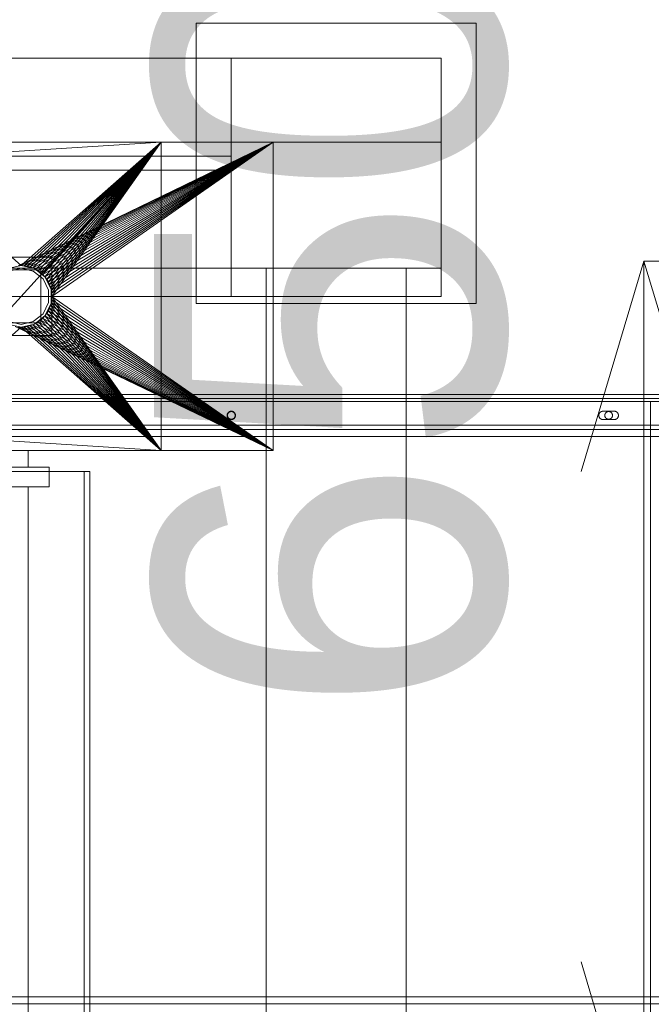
# Model space of a CAD drawing. Header units: millimetres. Extents: x -2233 to 61924, y -68080 to 6847.
# Tile 637 of 656: x 25649 to 26100, y -18185 to -17482. Entities that reach past the tile are written whole.
import ezdxf

# ---------------------------------------------------------------- set-up
doc = ezdxf.new("R2010")
doc.units = ezdxf.units.MM
for name, color, linetype, lineweight in [('COTAS_P', 1, 'Continuous', 0), ('superior_briquetadora', 7, 'Continuous', 0), ('superior_C05', 7, 'Continuous', 0)]:
    doc.layers.add(name, color=color, linetype=linetype, lineweight=lineweight)
doc.dimstyles.new('R19_100', dxfattribs={"dimtxt": 250, "dimasz": 150, "dimexe": 150, "dimexo": 80, "dimgap": 100, "dimtad": 1, "dimtih": 1, "dimtoh": 1, "dimdsep": 46, "dimcen": 0.09, "dimadec": 0, "dimazin": 0, "dimtfac": 1, "dimtdec": 4, "dimtofl": 0, "dimtmove": 0, "dimatfit": 3, "dimfxl": 1, "dimtolj": 1, "dimtzin": 0, "dimarcsym": 0})

# ---------------------------------------------------------------- blocks, each defined once
blk = doc.blocks.new('DIM_R28_34')
at = {"layer": 'COTAS_P'}
for p, q in [((24250.07, -17080), (24400.07, -17035)), ((26750.07, -17080), (26600.07, -17035)), ((24250.07, -17980), (24250.07, -17080)), ((24250.07, -17080), (26750.07, -17080)), ((24250.07, -17080), (24400.07, -17125)), ((26750.07, -17080), (26600.07, -17125)), ((26750.07, -17980), (26750.07, -17080))]:
    blk.add_line(p, q, dxfattribs=at)
blk.add_text('2500 P', height=250, dxfattribs=at).set_placement((25500.07, -16980))
blk = doc.blocks.new('DIM_R28_47')
at = {"layer": 'COTAS_P'}
for p, q in [((26095.07, -17655), (26050.07, -17805)), ((26795.07, -17655), (26095.07, -17655)), ((26095.07, -18305), (26095.07, -17655)), ((26095.07, -17655), (26140.07, -17805)), ((26095.07, -18305), (26050.07, -18155)), ((26095.07, -18305), (26140.07, -18155)), ((26795.07, -18305), (26095.07, -18305))]:
    blk.add_line(p, q, dxfattribs=at)
blk.add_text('650 P', height=250, rotation=90, dxfattribs=at).set_placement((25995.07, -17980))

msp = doc.modelspace()

# ---------------------------------------------------------------- linework, layer by layer
at = {"layer": 'superior_briquetadora'}
for p, q in [((25775.067, -17685), (25775.067, -17485)), ((25775.067, -17485), (25975.067, -17485)), ((25975.067, -17685), (25975.067, -17485)), ((23750.067, -17510), (25950.067, -17510)), ((23900.067, -17510), (25800.067, -17510)), ((25800.067, -17660), (25800.067, -17510)), ((25800.067, -17510), (25950.067, -17510)), ((25950.067, -17660), (25950.067, -17510)), ((25950.067, -17570), (25950.067, -17510)), ((25950.067, -17680), (25950.067, -17510)), ((23750.067, -17570), (25950.067, -17570)), ((23870.067, -17570), (25830.067, -17570)), ((25746.067, -17570), (24243.401, -17570)), ((25350.067, -17570), (25830.067, -17570)), ((25746.067, -17570), (25470.067, -17570)), ((25750.067, -17570), (25550.067, -17570)), ((25550.067, -17570), (25650.067, -17658)), ((25550.067, -17570), (25770.898, -17570)), ((25550.067, -17570), (25830.067, -17570)), ((25550.067, -17790), (25750.067, -17570)), ((25750.067, -17570), (25561.091, -17778)), ((25750.067, -17570), (25561.091, -17582)), ((25830.067, -17570), (25647.911, -17658.106)), ((25650.067, -17658), (25750.067, -17570)), ((25830.067, -17570), (25650.067, -17658)), ((25652.224, -17658.106), (25750.067, -17570)), ((25830.067, -17570), (25652.224, -17658.106)), ((25654.359, -17658.423), (25750.067, -17570)), ((25830.067, -17570), (25654.359, -17658.423)), ((25656.454, -17658.947), (25750.067, -17570)), ((25830.067, -17570), (25656.454, -17658.947)), ((25658.487, -17659.675), (25750.067, -17570)), ((25830.067, -17570), (25658.487, -17659.675)), ((25660.438, -17660.598), (25750.067, -17570)), ((25830.067, -17570), (25660.438, -17660.598)), ((25662.29, -17661.708), (25750.067, -17570)), ((25830.067, -17570), (25662.29, -17661.708)), ((25664.024, -17662.994), (25750.067, -17570)), ((25830.067, -17570), (25664.024, -17662.994)), ((25665.624, -17664.444), (25750.067, -17570)), ((25830.067, -17570), (25665.624, -17664.444)), ((25667.074, -17666.043), (25750.067, -17570)), ((25830.067, -17570), (25667.074, -17666.043)), ((25668.36, -17667.777), (25750.067, -17570)), ((25830.067, -17570), (25668.36, -17667.777)), ((25669.47, -17669.629), (25750.067, -17570)), ((25830.067, -17570), (25669.47, -17669.629)), ((25670.393, -17671.581), (25750.067, -17570)), ((25830.067, -17570), (25670.393, -17671.581)), ((25671.12, -17673.614), (25750.067, -17570)), ((25830.067, -17570), (25671.12, -17673.614)), ((25671.645, -17675.708), (25750.067, -17570)), ((25830.067, -17570), (25671.645, -17675.708)), ((25671.962, -17677.844), (25750.067, -17570)), ((25830.067, -17570), (25671.962, -17677.844)), ((25750.067, -17570), (25672.067, -17680)), ((25830.067, -17570), (25672.067, -17680)), ((25770.898, -17570), (25746.067, -17570)), ((25750.067, -17790), (25750.067, -17570)), ((25750.067, -17570), (25813.162, -17570)), ((25750.067, -17570), (25819.673, -17570)), ((25750.067, -17570), (25820.656, -17570)), ((25830.067, -17570), (25750.067, -17570)), ((25813.162, -17570), (25770.898, -17570)), ((25819.673, -17570), (25813.162, -17570)), ((25820.656, -17570), (25819.673, -17570)), ((25830.067, -17570), (25820.656, -17570)), ((25830.067, -17583.45), (25830.067, -17570)), ((25830.067, -17570), (25830.067, -17790)), ((25950.067, -17680), (25950.067, -17570)), ((23900.067, -17580), (25800.067, -17580)), ((25800.067, -17590), (25800.067, -17580)), ((25830.067, -17790), (25830.067, -17583.45)), ((23900.067, -17590), (25800.067, -17590)), ((25672.067, -17652), (25628.067, -17652)), ((25672.067, -17708), (25672.067, -17652)), ((23900.067, -17660), (25800.067, -17660)), ((25664.067, -17661), (25636.067, -17661)), ((25650.067, -17658), (25640.522, -17660.179)), ((25650.067, -17660), (25641.39, -17661.981)), ((25650.067, -17658), (25647.911, -17658.106)), ((25659.613, -17660.179), (25650.067, -17658)), ((25652.224, -17658.106), (25650.067, -17658)), ((25658.745, -17661.981), (25650.067, -17660)), ((25654.359, -17658.423), (25652.224, -17658.106)), ((25656.454, -17658.947), (25654.359, -17658.423)), ((25658.487, -17659.675), (25656.454, -17658.947)), ((25660.438, -17660.598), (25658.487, -17659.675)), ((25665.704, -17667.53), (25658.745, -17661.981)), ((25667.268, -17666.283), (25659.613, -17660.179)), ((25662.29, -17661.708), (25660.438, -17660.598)), ((25664.024, -17662.994), (25662.29, -17661.708)), ((25665.624, -17664.444), (25664.024, -17662.994)), ((25664.067, -17699), (25664.067, -17661)), ((25800.067, -17660), (25950.067, -17660)), ((25800.067, -17680), (25800.067, -17660)), ((25825.067, -18720.639), (25825.067, -17660)), ((25825.067, -17660), (25925.067, -17660)), ((25825.067, -18674.804), (25825.067, -17660)), ((25925.067, -18720.639), (25925.067, -17660)), ((25925.067, -18674.804), (25925.067, -17660)), ((25950.067, -17680), (25950.067, -17660)), ((25667.074, -17666.043), (25665.624, -17664.444)), ((25669.566, -17675.55), (25665.704, -17667.53)), ((25668.36, -17667.777), (25667.074, -17666.043)), ((25671.516, -17675.105), (25667.268, -17666.283)), ((25669.47, -17669.629), (25668.36, -17667.777)), ((25670.393, -17671.581), (25669.47, -17669.629)), ((25669.566, -17684.45), (25669.566, -17675.55)), ((25671.12, -17673.614), (25670.393, -17671.581)), ((25671.645, -17675.708), (25671.12, -17673.614)), ((25671.516, -17684.895), (25671.516, -17675.105)), ((25671.962, -17677.844), (25671.645, -17675.708)), ((25672.067, -17680), (25671.962, -17677.844)), ((25950.067, -17680), (23750.067, -17680)), ((24150.067, -17680), (25950.067, -17680)), ((24150.067, -17680), (25800.067, -17680)), ((25665.704, -17692.47), (25669.566, -17684.45)), ((25667.268, -17693.717), (25671.516, -17684.895)), ((25671.645, -17684.292), (25671.12, -17686.386)), ((25671.645, -17684.292), (25671.962, -17682.156)), ((25671.645, -17684.292), (25750.067, -17790)), ((25830.067, -17790), (25671.645, -17684.292)), ((25672.067, -17680), (25671.962, -17682.156)), ((25671.962, -17682.156), (25750.067, -17790)), ((25830.067, -17790), (25671.962, -17682.156)), ((25672.067, -17680), (25750.067, -17790)), ((25672.067, -17680), (25830.067, -17790)), ((25775.067, -17685), (25975.067, -17685)), ((25800.067, -17680), (25950.067, -17680)), ((25667.074, -17693.957), (25668.36, -17692.223)), ((25668.36, -17692.223), (25669.47, -17690.371)), ((25668.36, -17692.223), (25750.067, -17790)), ((25830.067, -17790), (25668.36, -17692.223)), ((25670.393, -17688.419), (25669.47, -17690.371)), ((25669.47, -17690.371), (25750.067, -17790)), ((25830.067, -17790), (25669.47, -17690.371)), ((25670.393, -17688.419), (25671.12, -17686.386)), ((25670.393, -17688.419), (25750.067, -17790)), ((25830.067, -17790), (25670.393, -17688.419)), ((25671.12, -17686.386), (25750.067, -17790)), ((25830.067, -17790), (25671.12, -17686.386)), ((25636.067, -17699), (25664.067, -17699)), ((25641.39, -17698.019), (25650.067, -17700)), ((25650.067, -17700), (25658.745, -17698.019)), ((25658.487, -17700.325), (25660.438, -17699.402)), ((25658.745, -17698.019), (25665.704, -17692.47)), ((25659.613, -17699.821), (25667.268, -17693.717)), ((25662.29, -17698.292), (25660.438, -17699.402)), ((25660.438, -17699.402), (25750.067, -17790)), ((25660.438, -17699.402), (25830.067, -17790)), ((25664.024, -17697.006), (25662.29, -17698.292)), ((25662.29, -17698.292), (25750.067, -17790)), ((25662.29, -17698.292), (25830.067, -17790)), ((25664.024, -17697.006), (25665.624, -17695.556)), ((25664.024, -17697.006), (25750.067, -17790)), ((25664.024, -17697.006), (25830.067, -17790)), ((25667.074, -17693.957), (25665.624, -17695.556)), ((25665.624, -17695.556), (25750.067, -17790)), ((25830.067, -17790), (25665.624, -17695.556)), ((25667.074, -17693.957), (25750.067, -17790)), ((25830.067, -17790), (25667.074, -17693.957)), ((25650.067, -17702), (25550.067, -17790)), ((25640.522, -17699.821), (25650.067, -17702)), ((25645.775, -17701.577), (25830.067, -17790)), ((25647.911, -17701.894), (25650.067, -17702)), ((25647.911, -17701.894), (25830.067, -17790)), ((25650.067, -17702), (25659.613, -17699.821)), ((25650.067, -17702), (25652.224, -17701.894)), ((25650.067, -17702), (25750.067, -17790)), ((25650.067, -17702), (25830.067, -17790)), ((25652.224, -17701.894), (25654.359, -17701.577)), ((25652.224, -17701.894), (25750.067, -17790)), ((25652.224, -17701.894), (25830.067, -17790)), ((25654.359, -17701.577), (25656.454, -17701.053)), ((25654.359, -17701.577), (25750.067, -17790)), ((25654.359, -17701.577), (25830.067, -17790)), ((25656.454, -17701.053), (25658.487, -17700.325)), ((25656.454, -17701.053), (25750.067, -17790)), ((25656.454, -17701.053), (25830.067, -17790)), ((25658.487, -17700.325), (25750.067, -17790)), ((25658.487, -17700.325), (25830.067, -17790)), ((25628.067, -17708), (25672.067, -17708)), ((25750.067, -17790), (25561.091, -17778)), ((25830.067, -17790), (23870.067, -17790)), ((25830.067, -17790), (25350.067, -17790)), ((25456.734, -17790), (25746.067, -17790)), ((25470.067, -17790), (25746.067, -17790)), ((25550.067, -17790), (25750.067, -17790)), ((25550.067, -17790), (25770.898, -17790)), ((25830.067, -17790), (25550.067, -17790)), ((25645.655, -17790), (25652.592, -17790)), ((25652.592, -17790), (25655.067, -17790)), ((25655.067, -17790), (25655.067, -17802)), ((25746.067, -17790), (25770.898, -17790)), ((25750.067, -17790), (25813.162, -17790)), ((25819.673, -17790), (25750.067, -17790)), ((25820.656, -17790), (25750.067, -17790)), ((25830.067, -17790), (25750.067, -17790)), ((25770.898, -17790), (25813.162, -17790)), ((25813.162, -17790), (25819.673, -17790)), ((25819.673, -17790), (25820.656, -17790)), ((25820.656, -17790), (25830.067, -17790)), ((25670.067, -17802), (25590.067, -17802)), ((25652.592, -17802), (25645.655, -17802)), ((25655.067, -17802), (25652.592, -17802)), ((25670.067, -17816), (25670.067, -17802)), ((25605.067, -17805), (25695.067, -17805)), ((25699.067, -17805), (25609.067, -17805)), ((25695.067, -17805), (25695.067, -18195)), ((25695.067, -17805), (25699.067, -17805)), ((25699.067, -17805), (25699.067, -18195)), ((25670.067, -17816), (25590.067, -17816)), ((25645.655, -17816), (25652.592, -17816)), ((25652.592, -17816), (25655.067, -17816)), ((25655.067, -17816), (25655.067, -18194))]:
    msp.add_line(p, q, dxfattribs=at)
at = {"layer": 'superior_C05'}
for p, q in [((24300.067, -17755), (26700.067, -17755)), ((24310.067, -17750), (26690.067, -17750)), ((24310.067, -17753), (26690.067, -17753)), ((24310.067, -17755), (26690.067, -17755)), ((25500.567, -17755), (26099.817, -17755)), ((26099.817, -18205), (26099.817, -17755)), ((25798.322, -17762.655), (25798.207, -17762.751)), ((25798.441, -17762.564), (25798.322, -17762.655)), ((25798.565, -17762.48), (25798.441, -17762.564)), ((25798.692, -17762.402), (25798.565, -17762.48)), ((25798.7, -17762.69), (25798.587, -17762.767)), ((25798.824, -17762.33), (25798.692, -17762.402)), ((25798.817, -17762.618), (25798.7, -17762.69)), ((25798.938, -17762.553), (25798.817, -17762.618)), ((25798.959, -17762.265), (25798.824, -17762.33)), ((25799.061, -17762.493), (25798.938, -17762.553)), ((25799.096, -17762.207), (25798.959, -17762.265)), ((25799.188, -17762.44), (25799.061, -17762.493)), ((25799.237, -17762.156), (25799.096, -17762.207)), ((25799.317, -17762.393), (25799.188, -17762.44)), ((25799.38, -17762.112), (25799.237, -17762.156)), ((25799.448, -17762.353), (25799.317, -17762.393)), ((25799.525, -17762.075), (25799.38, -17762.112)), ((25799.581, -17762.319), (25799.448, -17762.353)), ((25799.672, -17762.046), (25799.525, -17762.075)), ((25799.715, -17762.292), (25799.581, -17762.319)), ((25799.819, -17762.023), (25799.672, -17762.046)), ((25799.851, -17762.271), (25799.715, -17762.292)), ((25799.968, -17762.008), (25799.819, -17762.023)), ((25799.987, -17762.258), (25799.851, -17762.271)), ((25800.118, -17762.001), (25799.968, -17762.008)), ((25800.124, -17762.251), (25799.987, -17762.258)), ((25800.267, -17762.001), (25800.118, -17762.001)), ((25800.261, -17762.251), (25800.124, -17762.251)), ((25800.398, -17762.258), (25800.261, -17762.251)), ((25800.417, -17762.008), (25800.267, -17762.001)), ((25800.534, -17762.271), (25800.398, -17762.258)), ((25800.566, -17762.023), (25800.417, -17762.008)), ((25800.67, -17762.292), (25800.534, -17762.271)), ((25800.713, -17762.046), (25800.566, -17762.023)), ((25800.804, -17762.319), (25800.67, -17762.292)), ((25800.86, -17762.075), (25800.713, -17762.046)), ((25800.937, -17762.353), (25800.804, -17762.319)), ((25801.005, -17762.112), (25800.86, -17762.075)), ((25801.068, -17762.393), (25800.937, -17762.353)), ((25801.148, -17762.156), (25801.005, -17762.112)), ((25801.197, -17762.44), (25801.068, -17762.393)), ((25801.289, -17762.207), (25801.148, -17762.156)), ((25801.324, -17762.493), (25801.197, -17762.44)), ((25801.426, -17762.265), (25801.289, -17762.207)), ((25801.447, -17762.553), (25801.324, -17762.493)), ((25801.561, -17762.33), (25801.426, -17762.265)), ((25801.567, -17762.618), (25801.447, -17762.553)), ((25801.692, -17762.402), (25801.561, -17762.33)), ((25801.684, -17762.69), (25801.567, -17762.618)), ((25801.798, -17762.767), (25801.684, -17762.69)), ((25801.82, -17762.48), (25801.692, -17762.402)), ((25801.944, -17762.564), (25801.82, -17762.48)), ((25802.063, -17762.655), (25801.944, -17762.564)), ((25802.178, -17762.751), (25802.063, -17762.655)), ((26063.889, -17762.702), (26063.777, -17762.801)), ((26064.006, -17762.609), (26063.889, -17762.702)), ((26064.128, -17762.521), (26064.006, -17762.609)), ((26064.253, -17762.44), (26064.128, -17762.521)), ((26064.383, -17762.365), (26064.253, -17762.44)), ((26064.516, -17762.297), (26064.383, -17762.365)), ((26064.652, -17762.236), (26064.516, -17762.297)), ((26064.791, -17762.181), (26064.652, -17762.236)), ((26064.933, -17762.133), (26064.791, -17762.181)), ((26065.077, -17762.093), (26064.933, -17762.133)), ((26065.223, -17762.059), (26065.077, -17762.093)), ((26065.37, -17762.034), (26065.223, -17762.059)), ((26065.519, -17762.015), (26065.37, -17762.034)), ((26065.668, -17762.004), (26065.519, -17762.015)), ((26065.817, -17762), (26065.668, -17762.004)), ((26065.817, -17762), (26073.817, -17762)), ((26068.325, -17762.69), (26068.212, -17762.767)), ((26068.442, -17762.618), (26068.325, -17762.69)), ((26068.563, -17762.553), (26068.442, -17762.618)), ((26068.686, -17762.493), (26068.563, -17762.553)), ((26068.813, -17762.44), (26068.686, -17762.493)), ((26068.942, -17762.393), (26068.813, -17762.44)), ((26069.073, -17762.353), (26068.942, -17762.393)), ((26069.206, -17762.319), (26069.073, -17762.353)), ((26069.34, -17762.292), (26069.206, -17762.319)), ((26069.476, -17762.271), (26069.34, -17762.292)), ((26069.612, -17762.258), (26069.476, -17762.271)), ((26069.749, -17762.251), (26069.612, -17762.258)), ((26069.886, -17762.251), (26069.749, -17762.251)), ((26070.023, -17762.258), (26069.886, -17762.251)), ((26070.159, -17762.271), (26070.023, -17762.258)), ((26070.295, -17762.292), (26070.159, -17762.271)), ((26070.429, -17762.319), (26070.295, -17762.292)), ((26070.562, -17762.353), (26070.429, -17762.319)), ((26070.693, -17762.393), (26070.562, -17762.353)), ((26070.822, -17762.44), (26070.693, -17762.393)), ((26070.949, -17762.493), (26070.822, -17762.44)), ((26071.072, -17762.553), (26070.949, -17762.493)), ((26071.192, -17762.618), (26071.072, -17762.553)), ((26071.309, -17762.69), (26071.192, -17762.618)), ((26071.423, -17762.767), (26071.309, -17762.69)), ((26073.817, -17762), (26073.965, -17762.004)), ((26074.112, -17762.014), (26073.965, -17762.004)), ((26074.258, -17762.032), (26074.112, -17762.014)), ((26074.403, -17762.058), (26074.258, -17762.032)), ((26074.546, -17762.09), (26074.403, -17762.058)), ((26074.688, -17762.129), (26074.546, -17762.09)), ((26074.828, -17762.175), (26074.688, -17762.129)), ((26074.966, -17762.228), (26074.828, -17762.175)), ((26075.1, -17762.288), (26074.966, -17762.228)), ((26075.232, -17762.354), (26075.1, -17762.288)), ((26075.36, -17762.427), (26075.232, -17762.354)), ((26075.484, -17762.506), (26075.36, -17762.427)), ((26075.605, -17762.59), (26075.484, -17762.506)), ((26075.721, -17762.681), (26075.605, -17762.59)), ((26075.832, -17762.777), (26075.721, -17762.681)), ((25797.196, -17764.85), (25797.192, -17765)), ((25797.192, -17765), (25797.196, -17765.15)), ((25797.207, -17764.701), (25797.196, -17764.85)), ((25797.196, -17765.15), (25797.207, -17765.299)), ((25797.226, -17764.553), (25797.207, -17764.701)), ((25797.207, -17765.299), (25797.226, -17765.447)), ((25797.252, -17764.406), (25797.226, -17764.553)), ((25797.226, -17765.447), (25797.252, -17765.594)), ((25797.285, -17764.26), (25797.252, -17764.406)), ((25797.252, -17765.594), (25797.285, -17765.74)), ((25797.326, -17764.116), (25797.285, -17764.26)), ((25797.285, -17765.74), (25797.326, -17765.884)), ((25797.373, -17763.974), (25797.326, -17764.116)), ((25797.326, -17765.884), (25797.373, -17766.026)), ((25797.428, -17763.835), (25797.373, -17763.974)), ((25797.373, -17766.026), (25797.428, -17766.165)), ((25797.49, -17763.698), (25797.428, -17763.835)), ((25797.428, -17766.165), (25797.49, -17766.302)), ((25797.446, -17764.863), (25797.442, -17765)), ((25797.442, -17765), (25797.446, -17765.137)), ((25797.456, -17764.726), (25797.446, -17764.863)), ((25797.446, -17765.137), (25797.456, -17765.274)), ((25797.473, -17764.59), (25797.456, -17764.726)), ((25797.456, -17765.274), (25797.473, -17765.41)), ((25797.497, -17764.455), (25797.473, -17764.59)), ((25797.473, -17765.41), (25797.497, -17765.545)), ((25797.558, -17763.565), (25797.49, -17763.698)), ((25797.49, -17766.302), (25797.558, -17766.435)), ((25797.528, -17764.321), (25797.497, -17764.455)), ((25797.497, -17765.545), (25797.528, -17765.679)), ((25797.565, -17764.189), (25797.528, -17764.321)), ((25797.528, -17765.679), (25797.565, -17765.811)), ((25797.633, -17763.436), (25797.558, -17763.565)), ((25797.558, -17766.435), (25797.633, -17766.564)), ((25797.608, -17764.059), (25797.565, -17764.189)), ((25797.565, -17765.811), (25797.608, -17765.941)), ((25797.658, -17763.932), (25797.608, -17764.059)), ((25797.608, -17765.941), (25797.658, -17766.068)), ((25797.714, -17763.31), (25797.633, -17763.436)), ((25797.633, -17766.564), (25797.714, -17766.69)), ((25797.715, -17763.807), (25797.658, -17763.932)), ((25797.658, -17766.068), (25797.715, -17766.193)), ((25797.801, -17763.189), (25797.714, -17763.31)), ((25797.714, -17766.69), (25797.801, -17766.811)), ((25797.777, -17763.685), (25797.715, -17763.807)), ((25797.715, -17766.193), (25797.777, -17766.315)), ((25797.846, -17763.566), (25797.777, -17763.685)), ((25797.777, -17766.315), (25797.846, -17766.434)), ((25797.894, -17763.072), (25797.801, -17763.189)), ((25797.801, -17766.811), (25797.894, -17766.928)), ((25797.92, -17763.451), (25797.846, -17763.566)), ((25797.846, -17766.434), (25797.92, -17766.549)), ((25797.993, -17762.959), (25797.894, -17763.072)), ((25797.894, -17766.928), (25797.993, -17767.041)), ((25798, -17763.34), (25797.92, -17763.451)), ((25797.92, -17766.549), (25798, -17766.66)), ((25798.098, -17762.852), (25797.993, -17762.959)), ((25797.993, -17767.041), (25798.098, -17767.148)), ((25798.086, -17763.232), (25798, -17763.34)), ((25798, -17766.66), (25798.086, -17766.768)), ((25798.177, -17763.13), (25798.086, -17763.232)), ((25798.086, -17766.768), (25798.177, -17766.87)), ((25798.207, -17762.751), (25798.098, -17762.852)), ((25798.098, -17767.148), (25798.207, -17767.249)), ((25798.272, -17763.031), (25798.177, -17763.13)), ((25798.177, -17766.87), (25798.272, -17766.969)), ((25798.207, -17767.249), (25798.322, -17767.345)), ((25798.373, -17762.938), (25798.272, -17763.031)), ((25798.272, -17766.969), (25798.373, -17767.062)), ((25798.322, -17767.345), (25798.441, -17767.436)), ((25798.478, -17762.85), (25798.373, -17762.938)), ((25798.373, -17767.062), (25798.478, -17767.15)), ((25798.441, -17767.436), (25798.565, -17767.52)), ((25798.587, -17762.767), (25798.478, -17762.85)), ((25798.478, -17767.15), (25798.587, -17767.233)), ((25798.565, -17767.52), (25798.692, -17767.598)), ((25798.587, -17767.233), (25798.7, -17767.31)), ((25798.692, -17767.598), (25798.824, -17767.67)), ((25798.7, -17767.31), (25798.817, -17767.382)), ((25798.817, -17767.382), (25798.938, -17767.447)), ((25798.824, -17767.67), (25798.959, -17767.735)), ((25798.938, -17767.447), (25799.061, -17767.507)), ((25798.959, -17767.735), (25799.096, -17767.793)), ((25799.061, -17767.507), (25799.188, -17767.56)), ((25799.096, -17767.793), (25799.237, -17767.844)), ((25799.188, -17767.56), (25799.317, -17767.607)), ((25799.237, -17767.844), (25799.38, -17767.888)), ((25799.317, -17767.607), (25799.448, -17767.647)), ((25799.38, -17767.888), (25799.525, -17767.925)), ((25799.448, -17767.647), (25799.581, -17767.681)), ((25799.525, -17767.925), (25799.672, -17767.954)), ((25799.581, -17767.681), (25799.715, -17767.708)), ((25799.672, -17767.954), (25799.819, -17767.977)), ((25799.715, -17767.708), (25799.851, -17767.729)), ((25799.819, -17767.977), (25799.968, -17767.992)), ((25799.851, -17767.729), (25799.987, -17767.742)), ((25799.968, -17767.992), (25800.118, -17767.999)), ((25799.987, -17767.742), (25800.124, -17767.749)), ((25800.118, -17767.999), (25800.267, -17767.999)), ((25800.124, -17767.749), (25800.261, -17767.749)), ((25800.261, -17767.749), (25800.398, -17767.742)), ((25800.267, -17767.999), (25800.417, -17767.992)), ((25800.398, -17767.742), (25800.534, -17767.729)), ((25800.417, -17767.992), (25800.566, -17767.977)), ((25800.534, -17767.729), (25800.67, -17767.708)), ((25800.566, -17767.977), (25800.713, -17767.954)), ((25800.67, -17767.708), (25800.804, -17767.681)), ((25800.713, -17767.954), (25800.86, -17767.925)), ((25800.804, -17767.681), (25800.937, -17767.647)), ((25800.86, -17767.925), (25801.005, -17767.888)), ((25800.937, -17767.647), (25801.068, -17767.607)), ((25801.005, -17767.888), (25801.148, -17767.844)), ((25801.068, -17767.607), (25801.197, -17767.56)), ((25801.148, -17767.844), (25801.289, -17767.793)), ((25801.197, -17767.56), (25801.324, -17767.507)), ((25801.289, -17767.793), (25801.426, -17767.735)), ((25801.324, -17767.507), (25801.447, -17767.447)), ((25801.426, -17767.735), (25801.561, -17767.67)), ((25801.447, -17767.447), (25801.567, -17767.382)), ((25801.561, -17767.67), (25801.692, -17767.598)), ((25801.567, -17767.382), (25801.684, -17767.31)), ((25801.684, -17767.31), (25801.798, -17767.233)), ((25801.692, -17767.598), (25801.82, -17767.52)), ((25801.907, -17762.85), (25801.798, -17762.767)), ((25801.798, -17767.233), (25801.907, -17767.15)), ((25801.82, -17767.52), (25801.944, -17767.436)), ((25802.012, -17762.938), (25801.907, -17762.85)), ((25801.907, -17767.15), (25802.012, -17767.062)), ((25801.944, -17767.436), (25802.063, -17767.345)), ((25802.113, -17763.031), (25802.012, -17762.938)), ((25802.012, -17767.062), (25802.113, -17766.969)), ((25802.063, -17767.345), (25802.178, -17767.249)), ((25802.208, -17763.13), (25802.113, -17763.031)), ((25802.113, -17766.969), (25802.208, -17766.87)), ((25802.287, -17762.852), (25802.178, -17762.751)), ((25802.178, -17767.249), (25802.287, -17767.148)), ((25802.299, -17763.232), (25802.208, -17763.13)), ((25802.208, -17766.87), (25802.299, -17766.768)), ((25802.392, -17762.959), (25802.287, -17762.852)), ((25802.287, -17767.148), (25802.392, -17767.041)), ((25802.385, -17763.34), (25802.299, -17763.232)), ((25802.299, -17766.768), (25802.385, -17766.66)), ((25802.465, -17763.451), (25802.385, -17763.34)), ((25802.385, -17766.66), (25802.465, -17766.549)), ((25802.491, -17763.072), (25802.392, -17762.959)), ((25802.392, -17767.041), (25802.491, -17766.928)), ((25802.539, -17763.566), (25802.465, -17763.451)), ((25802.465, -17766.549), (25802.539, -17766.434)), ((25802.584, -17763.189), (25802.491, -17763.072)), ((25802.491, -17766.928), (25802.584, -17766.811)), ((25802.608, -17763.685), (25802.539, -17763.566)), ((25802.539, -17766.434), (25802.608, -17766.315)), ((25802.671, -17763.31), (25802.584, -17763.189)), ((25802.584, -17766.811), (25802.671, -17766.69)), ((25802.67, -17763.807), (25802.608, -17763.685)), ((25802.608, -17766.315), (25802.67, -17766.193)), ((25802.727, -17763.932), (25802.67, -17763.807)), ((25802.67, -17766.193), (25802.727, -17766.068)), ((25802.752, -17763.436), (25802.671, -17763.31)), ((25802.671, -17766.69), (25802.752, -17766.564)), ((25802.777, -17764.059), (25802.727, -17763.932)), ((25802.727, -17766.068), (25802.777, -17765.941)), ((25802.827, -17763.565), (25802.752, -17763.436)), ((25802.752, -17766.564), (25802.827, -17766.435)), ((25802.82, -17764.189), (25802.777, -17764.059)), ((25802.777, -17765.941), (25802.82, -17765.811)), ((25802.857, -17764.321), (25802.82, -17764.189)), ((25802.82, -17765.811), (25802.857, -17765.679)), ((25802.895, -17763.698), (25802.827, -17763.565)), ((25802.827, -17766.435), (25802.895, -17766.302)), ((25802.888, -17764.455), (25802.857, -17764.321)), ((25802.857, -17765.679), (25802.888, -17765.545)), ((25802.912, -17764.59), (25802.888, -17764.455)), ((25802.888, -17765.545), (25802.912, -17765.41)), ((25802.957, -17763.835), (25802.895, -17763.698)), ((25802.895, -17766.302), (25802.957, -17766.165)), ((25802.929, -17764.726), (25802.912, -17764.59)), ((25802.912, -17765.41), (25802.929, -17765.274)), ((25802.939, -17764.863), (25802.929, -17764.726)), ((25802.929, -17765.274), (25802.939, -17765.137)), ((25802.942, -17765), (25802.939, -17764.863)), ((25802.942, -17765), (25802.939, -17765.137)), ((25803.012, -17763.974), (25802.957, -17763.835)), ((25802.957, -17766.165), (25803.012, -17766.026)), ((25803.059, -17764.116), (25803.012, -17763.974)), ((25803.012, -17766.026), (25803.059, -17765.884)), ((25803.1, -17764.26), (25803.059, -17764.116)), ((25803.059, -17765.884), (25803.1, -17765.74)), ((25803.133, -17764.406), (25803.1, -17764.26)), ((25803.1, -17765.74), (25803.133, -17765.594)), ((25803.159, -17764.553), (25803.133, -17764.406)), ((25803.133, -17765.594), (25803.159, -17765.447)), ((25803.178, -17764.701), (25803.159, -17764.553)), ((25803.159, -17765.447), (25803.178, -17765.299)), ((25803.189, -17764.85), (25803.178, -17764.701)), ((25803.178, -17765.299), (25803.189, -17765.15)), ((25803.192, -17765), (25803.189, -17764.85)), ((25803.192, -17765), (25803.189, -17765.15)), ((26062.826, -17764.776), (26062.818, -17764.925)), ((26062.818, -17764.925), (26062.818, -17765.075)), ((26062.818, -17765.075), (26062.826, -17765.224)), ((26062.841, -17764.627), (26062.826, -17764.776)), ((26062.826, -17765.224), (26062.841, -17765.373)), ((26062.863, -17764.479), (26062.841, -17764.627)), ((26062.841, -17765.373), (26062.863, -17765.521)), ((26062.893, -17764.332), (26062.863, -17764.479)), ((26062.863, -17765.521), (26062.893, -17765.668)), ((26062.93, -17764.187), (26062.893, -17764.332)), ((26062.893, -17765.668), (26062.93, -17765.813)), ((26062.974, -17764.045), (26062.93, -17764.187)), ((26062.93, -17765.813), (26062.974, -17765.955)), ((26063.025, -17763.904), (26062.974, -17764.045)), ((26062.974, -17765.955), (26063.025, -17766.096)), ((26063.083, -17763.766), (26063.025, -17763.904)), ((26063.025, -17766.096), (26063.083, -17766.234)), ((26063.148, -17763.631), (26063.083, -17763.766)), ((26063.083, -17766.234), (26063.148, -17766.369)), ((26063.219, -17763.5), (26063.148, -17763.631)), ((26063.148, -17766.369), (26063.219, -17766.5)), ((26063.297, -17763.372), (26063.219, -17763.5)), ((26063.219, -17766.5), (26063.297, -17766.628)), ((26063.382, -17763.249), (26063.297, -17763.372)), ((26063.297, -17766.628), (26063.382, -17766.751)), ((26063.472, -17763.13), (26063.382, -17763.249)), ((26063.382, -17766.751), (26063.472, -17766.87)), ((26063.568, -17763.015), (26063.472, -17763.13)), ((26063.472, -17766.87), (26063.568, -17766.985)), ((26063.67, -17762.905), (26063.568, -17763.015)), ((26063.568, -17766.985), (26063.67, -17767.095)), ((26063.777, -17762.801), (26063.67, -17762.905)), ((26063.67, -17767.095), (26063.777, -17767.199)), ((26063.777, -17767.199), (26063.889, -17767.298)), ((26063.889, -17767.298), (26064.006, -17767.391)), ((26064.006, -17767.391), (26064.128, -17767.479)), ((26064.128, -17767.479), (26064.253, -17767.56)), ((26064.253, -17767.56), (26064.383, -17767.635)), ((26064.383, -17767.635), (26064.516, -17767.703)), ((26064.516, -17767.703), (26064.652, -17767.764)), ((26064.652, -17767.764), (26064.791, -17767.819)), ((26064.791, -17767.819), (26064.933, -17767.867)), ((26064.933, -17767.867), (26065.077, -17767.907)), ((26065.077, -17767.907), (26065.223, -17767.941)), ((26065.223, -17767.941), (26065.37, -17767.966)), ((26065.37, -17767.966), (26065.519, -17767.985)), ((26065.519, -17767.985), (26065.668, -17767.996)), ((26065.817, -17768), (26065.668, -17767.996)), ((26073.817, -17768), (26065.817, -17768)), ((26067.071, -17764.863), (26067.067, -17765)), ((26067.067, -17765), (26067.071, -17765.137)), ((26067.081, -17764.726), (26067.071, -17764.863)), ((26067.071, -17765.137), (26067.081, -17765.274)), ((26067.098, -17764.59), (26067.081, -17764.726)), ((26067.081, -17765.274), (26067.098, -17765.41)), ((26067.122, -17764.455), (26067.098, -17764.59)), ((26067.098, -17765.41), (26067.122, -17765.545)), ((26067.153, -17764.321), (26067.122, -17764.455)), ((26067.122, -17765.545), (26067.153, -17765.679)), ((26067.19, -17764.189), (26067.153, -17764.321)), ((26067.153, -17765.679), (26067.19, -17765.811)), ((26067.233, -17764.059), (26067.19, -17764.189)), ((26067.19, -17765.811), (26067.233, -17765.941)), ((26067.283, -17763.932), (26067.233, -17764.059)), ((26067.233, -17765.941), (26067.283, -17766.068)), ((26067.34, -17763.807), (26067.283, -17763.932)), ((26067.283, -17766.068), (26067.34, -17766.193)), ((26067.402, -17763.685), (26067.34, -17763.807)), ((26067.34, -17766.193), (26067.402, -17766.315)), ((26067.471, -17763.566), (26067.402, -17763.685)), ((26067.402, -17766.315), (26067.471, -17766.434)), ((26067.545, -17763.451), (26067.471, -17763.566)), ((26067.471, -17766.434), (26067.545, -17766.549)), ((26067.625, -17763.34), (26067.545, -17763.451)), ((26067.545, -17766.549), (26067.625, -17766.66)), ((26067.711, -17763.232), (26067.625, -17763.34)), ((26067.625, -17766.66), (26067.711, -17766.768)), ((26067.802, -17763.13), (26067.711, -17763.232)), ((26067.711, -17766.768), (26067.802, -17766.87)), ((26067.897, -17763.031), (26067.802, -17763.13)), ((26067.802, -17766.87), (26067.897, -17766.969)), ((26067.998, -17762.938), (26067.897, -17763.031)), ((26067.897, -17766.969), (26067.998, -17767.062)), ((26068.103, -17762.85), (26067.998, -17762.938)), ((26067.998, -17767.062), (26068.103, -17767.15)), ((26068.212, -17762.767), (26068.103, -17762.85)), ((26068.103, -17767.15), (26068.212, -17767.233)), ((26068.212, -17767.233), (26068.325, -17767.31)), ((26068.325, -17767.31), (26068.442, -17767.382)), ((26068.442, -17767.382), (26068.563, -17767.447)), ((26068.563, -17767.447), (26068.686, -17767.507)), ((26068.686, -17767.507), (26068.813, -17767.56)), ((26068.813, -17767.56), (26068.942, -17767.607)), ((26068.942, -17767.607), (26069.073, -17767.647)), ((26069.073, -17767.647), (26069.206, -17767.681)), ((26069.206, -17767.681), (26069.34, -17767.708)), ((26069.34, -17767.708), (26069.476, -17767.729)), ((26069.476, -17767.729), (26069.612, -17767.742)), ((26069.612, -17767.742), (26069.749, -17767.749)), ((26069.749, -17767.749), (26069.886, -17767.749)), ((26069.886, -17767.749), (26070.023, -17767.742)), ((26070.023, -17767.742), (26070.159, -17767.729)), ((26070.159, -17767.729), (26070.295, -17767.708)), ((26070.295, -17767.708), (26070.429, -17767.681)), ((26070.429, -17767.681), (26070.562, -17767.647)), ((26070.562, -17767.647), (26070.693, -17767.607)), ((26070.693, -17767.607), (26070.822, -17767.56)), ((26070.822, -17767.56), (26070.949, -17767.507)), ((26070.949, -17767.507), (26071.072, -17767.447)), ((26071.072, -17767.447), (26071.192, -17767.382)), ((26071.192, -17767.382), (26071.309, -17767.31)), ((26071.309, -17767.31), (26071.423, -17767.233)), ((26071.532, -17762.85), (26071.423, -17762.767)), ((26071.423, -17767.233), (26071.532, -17767.15)), ((26071.637, -17762.938), (26071.532, -17762.85)), ((26071.532, -17767.15), (26071.637, -17767.062)), ((26071.738, -17763.031), (26071.637, -17762.938)), ((26071.637, -17767.062), (26071.738, -17766.969)), ((26071.833, -17763.13), (26071.738, -17763.031)), ((26071.738, -17766.969), (26071.833, -17766.87)), ((26071.924, -17763.232), (26071.833, -17763.13)), ((26071.833, -17766.87), (26071.924, -17766.768)), ((26072.01, -17763.34), (26071.924, -17763.232)), ((26071.924, -17766.768), (26072.01, -17766.66)), ((26072.09, -17763.451), (26072.01, -17763.34)), ((26072.01, -17766.66), (26072.09, -17766.549)), ((26072.164, -17763.566), (26072.09, -17763.451)), ((26072.09, -17766.549), (26072.164, -17766.434)), ((26072.233, -17763.685), (26072.164, -17763.566)), ((26072.164, -17766.434), (26072.233, -17766.315)), ((26072.295, -17763.807), (26072.233, -17763.685)), ((26072.233, -17766.315), (26072.295, -17766.193)), ((26072.352, -17763.932), (26072.295, -17763.807)), ((26072.295, -17766.193), (26072.352, -17766.068)), ((26072.402, -17764.059), (26072.352, -17763.932)), ((26072.352, -17766.068), (26072.402, -17765.941)), ((26072.445, -17764.189), (26072.402, -17764.059)), ((26072.402, -17765.941), (26072.445, -17765.811)), ((26072.482, -17764.321), (26072.445, -17764.189)), ((26072.445, -17765.811), (26072.482, -17765.679)), ((26072.513, -17764.455), (26072.482, -17764.321)), ((26072.482, -17765.679), (26072.513, -17765.545)), ((26072.537, -17764.59), (26072.513, -17764.455)), ((26072.513, -17765.545), (26072.537, -17765.41)), ((26072.554, -17764.726), (26072.537, -17764.59)), ((26072.537, -17765.41), (26072.554, -17765.274)), ((26072.564, -17764.863), (26072.554, -17764.726)), ((26072.554, -17765.274), (26072.564, -17765.137)), ((26072.567, -17765), (26072.564, -17764.863)), ((26072.567, -17765), (26072.564, -17765.137)), ((26073.817, -17768), (26073.965, -17767.996)), ((26073.965, -17767.996), (26074.112, -17767.986)), ((26074.112, -17767.986), (26074.258, -17767.968)), ((26074.258, -17767.968), (26074.403, -17767.942)), ((26074.403, -17767.942), (26074.546, -17767.91)), ((26074.546, -17767.91), (26074.688, -17767.871)), ((26074.688, -17767.871), (26074.828, -17767.825)), ((26074.828, -17767.825), (26074.966, -17767.772)), ((26074.966, -17767.772), (26075.1, -17767.712)), ((26075.1, -17767.712), (26075.232, -17767.646)), ((26075.232, -17767.646), (26075.36, -17767.573)), ((26075.36, -17767.573), (26075.484, -17767.494)), ((26075.484, -17767.494), (26075.605, -17767.41)), ((26075.605, -17767.41), (26075.721, -17767.319)), ((26075.721, -17767.319), (26075.832, -17767.223)), ((26075.939, -17762.879), (26075.832, -17762.777)), ((26075.832, -17767.223), (26075.939, -17767.121)), ((26076.04, -17762.985), (26075.939, -17762.879)), ((26075.939, -17767.121), (26076.04, -17767.015)), ((26076.137, -17763.097), (26076.04, -17762.985)), ((26076.04, -17767.015), (26076.137, -17766.903)), ((26076.227, -17763.213), (26076.137, -17763.097)), ((26076.137, -17766.903), (26076.227, -17766.787)), ((26076.312, -17763.333), (26076.227, -17763.213)), ((26076.227, -17766.787), (26076.312, -17766.667)), ((26076.391, -17763.458), (26076.312, -17763.333)), ((26076.312, -17766.667), (26076.391, -17766.542)), ((26076.463, -17763.586), (26076.391, -17763.458)), ((26076.391, -17766.542), (26076.463, -17766.414)), ((26076.529, -17763.717), (26076.463, -17763.586)), ((26076.463, -17766.414), (26076.529, -17766.283)), ((26076.589, -17763.852), (26076.529, -17763.717)), ((26076.529, -17766.283), (26076.589, -17766.148)), ((26076.642, -17763.989), (26076.589, -17763.852)), ((26076.589, -17766.148), (26076.642, -17766.011)), ((26076.688, -17764.129), (26076.642, -17763.989)), ((26076.642, -17766.011), (26076.688, -17765.871)), ((26076.728, -17764.271), (26076.688, -17764.129)), ((26076.688, -17765.871), (26076.728, -17765.729)), ((26076.76, -17764.415), (26076.728, -17764.271)), ((26076.728, -17765.729), (26076.76, -17765.585)), ((26076.785, -17764.56), (26076.76, -17764.415)), ((26076.76, -17765.585), (26076.785, -17765.44)), ((26076.803, -17764.706), (26076.785, -17764.56)), ((26076.785, -17765.44), (26076.803, -17765.294)), ((26076.814, -17764.853), (26076.803, -17764.706)), ((26076.803, -17765.294), (26076.814, -17765.147)), ((26076.817, -17765), (26076.814, -17764.853)), ((26076.814, -17765.147), (26076.817, -17765)), ((24310.067, -17772), (26690.067, -17772)), ((24310.067, -17775), (26690.067, -17775)), ((24250.067, -17780), (26750.067, -17780)), ((24250.067, -18180), (26750.067, -18180)), ((24310.067, -18185), (26690.067, -18185))]:
    msp.add_line(p, q, dxfattribs=at)

# ---------------------------------------------------------------- dimensions: what is measured, and where the dimension line sits
at = {"layer": 'COTAS_P'}
for p1, p2, distance, picture, middle in [((24250.067, -17980), (26750.067, -17980), 900, 'DIM_R28_34', (25500.067, -17080)), ((26795.067, -18305), (26795.067, -17655), 700, 'DIM_R28_47', (26095.067, -17980))]:
    dim = msp.add_aligned_dim(p1=p1, p2=p2, distance=distance, text='<> P', dimstyle='R19_100', dxfattribs=at)
    dim.commit()
    dim.dimension.update_dxf_attribs({"geometry": picture, "text_midpoint": middle})

doc.saveas('drawing.dxf')
